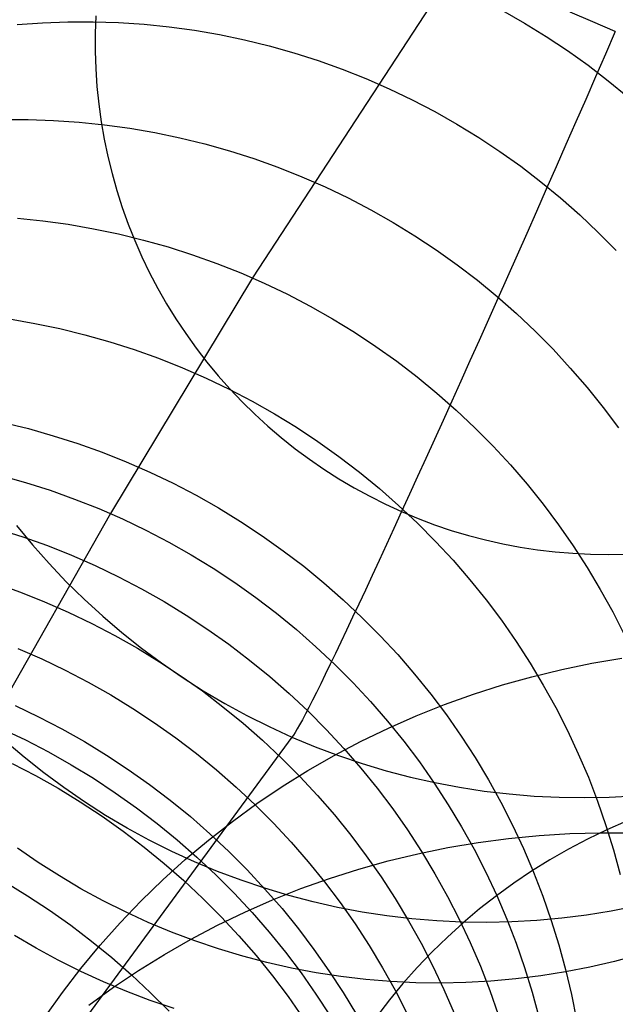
# Model space of a CAD drawing. Header units: millimetres. Extents: x 119 to 175.9, y -203.1 to -153.8.
# Tile 366 of 377: x 163.259 to 164.071, y -156.094 to -154.752. Entities that reach past the tile are written whole.
import ezdxf

# ---------------------------------------------------------------- set-up
doc = ezdxf.new("R2010")
doc.units = ezdxf.units.MM
doc.header["$MEASUREMENT"] = 0
doc.layers.add('Layer 01', color=5, linetype='Continuous', true_color=0x0000ff)

msp = doc.modelspace()

# ---------------------------------------------------------------- linework, layer by layer
at = {"layer": 'Layer 01'}
for p, q in [((163.8395, -154.7018, 1.8409), (163.5764, -155.1041, 5.708)), ((163.9172, -154.7399, 1.8423), (163.9473, -154.757, 1.8426)), ((163.2899, -154.7563, 3.2647), (163.3246, -154.755, 3.2671)), ((163.3246, -154.755, 3.2671), (163.3592, -154.7549, 3.2695)), ((163.3592, -154.7549, 3.2695), (163.3939, -154.7561, 3.2717)), ((163.3628, -154.747, -9.4342), (163.3619, -154.7711, -9.4357)), ((164.0401, -154.7551, -9.6891), (164.0093, -154.7418, -9.6881)), ((164.0709, -154.7685, -9.689), (164.0401, -154.7551, -9.6891)), ((163.2554, -154.7588, 3.2621), (163.2899, -154.7563, 3.2647)), ((163.3939, -154.7561, 3.2717), (163.4285, -154.7584, 3.2738)), ((163.4285, -154.7584, 3.2738), (163.463, -154.7619, 3.2757)), ((163.463, -154.7619, 3.2757), (163.4974, -154.7666, 3.2776)), ((163.4974, -154.7666, 3.2776), (163.5316, -154.7725, 3.2793)), ((163.9473, -154.757, 1.8426), (163.9768, -154.7751, 1.8428)), ((164.0709, -154.7685, -9.689), (164.0575, -154.7992, -9.691)), ((163.3619, -154.7711, -9.4357), (163.3619, -154.7952, -9.4373)), ((163.5316, -154.7725, 3.2793), (163.5656, -154.7796, 3.2808)), ((163.5656, -154.7796, 3.2808), (163.5993, -154.7878, 3.2822)), ((163.9768, -154.7751, 1.8428), (164.0057, -154.7942, 1.8428)), ((163.3619, -154.7952, -9.4373), (163.3627, -154.8193, -9.4387)), ((163.5993, -154.7878, 3.2822), (163.6328, -154.7972, 3.2835)), ((164.0057, -154.7942, 1.8428), (164.0339, -154.8143, 1.8427)), ((163.6328, -154.7972, 3.2835), (163.6659, -154.8078, 3.2847)), ((163.6659, -154.8078, 3.2847), (163.6986, -154.8195, 3.2857)), ((164.0575, -154.7992, -9.691), (164.0441, -154.83, -9.6919)), ((163.3627, -154.8193, -9.4387), (163.3643, -154.8433, -9.4402)), ((163.6986, -154.8195, 3.2857), (163.7309, -154.8323, 3.2865)), ((164.0339, -154.8143, 1.8427), (164.0614, -154.8353, 1.8425)), ((163.7309, -154.8323, 3.2865), (163.7627, -154.8462, 3.2873)), ((164.0441, -154.83, -9.6919), (164.0306, -154.8608, -9.6917)), ((164.0614, -154.8353, 1.8425), (164.0881, -154.8573, 1.8421)), ((163.3643, -154.8433, -9.4402), (163.3668, -154.8673, -9.4416)), ((163.7627, -154.8462, 3.2873), (163.794, -154.8612, 3.2878)), ((163.794, -154.8612, 3.2878), (163.8248, -154.8773, 3.2883)), ((164.0306, -154.8608, -9.6917), (164.0172, -154.8915, -9.6903)), ((163.3668, -154.8673, -9.4416), (163.3701, -154.8912, -9.4429)), ((163.2357, -154.8884, 4.5477), (163.2705, -154.8884, 4.5502)), ((163.2705, -154.8884, 4.5502), (163.3052, -154.8895, 4.5526)), ((163.8248, -154.8773, 3.2883), (163.8551, -154.8944, 3.2885)), ((163.3052, -154.8895, 4.5526), (163.34, -154.8919, 4.5548)), ((163.34, -154.8919, 4.5548), (163.3746, -154.8954, 4.5569)), ((163.3701, -154.8912, -9.4429), (163.3742, -154.9149, -9.4442)), ((163.3746, -154.8954, 4.5569), (163.4091, -154.9001, 4.5589)), ((163.4091, -154.9001, 4.5589), (163.4434, -154.9061, 4.5607)), ((163.8551, -154.8944, 3.2885), (163.8847, -154.9126, 3.2887)), ((164.0172, -154.8915, -9.6903), (164.0037, -154.9222, -9.6877)), ((163.3742, -154.9149, -9.4442), (163.3791, -154.9385, -9.4455)), ((163.4434, -154.9061, 4.5607), (163.4775, -154.9132, 4.5623)), ((163.4775, -154.9132, 4.5623), (163.5114, -154.9215, 4.5638)), ((163.8847, -154.9126, 3.2887), (163.9137, -154.9318, 3.2887)), ((163.5114, -154.9215, 4.5638), (163.5449, -154.9309, 4.5651)), ((164.0037, -154.9222, -9.6877), (163.9903, -154.9527, -9.6841)), ((163.3791, -154.9385, -9.4455), (163.3849, -154.9619, -9.4466)), ((163.5449, -154.9309, 4.5651), (163.5781, -154.9415, 4.5663)), ((163.5781, -154.9415, 4.5663), (163.611, -154.9532, 4.5674)), ((163.9137, -154.9318, 3.2887), (163.942, -154.9519, 3.2885)), ((163.611, -154.9532, 4.5674), (163.6434, -154.9661, 4.5682)), ((163.942, -154.9519, 3.2885), (163.9696, -154.9731, 3.2882)), ((163.9903, -154.9527, -9.6841), (163.9768, -154.9832, -9.6792)), ((163.3849, -154.9619, -9.4466), (163.3914, -154.9851, -9.4478)), ((163.6434, -154.9661, 4.5682), (163.6753, -154.9801, 4.569)), ((163.6753, -154.9801, 4.569), (163.7068, -154.9951, 4.5695)), ((163.9768, -154.9832, -9.6792), (163.9635, -155.0134, -9.6733)), ((163.9696, -154.9731, 3.2882), (163.9964, -154.9951, 3.2878)), ((163.3914, -154.9851, -9.4478), (163.3988, -155.0081, -9.4489)), ((163.7068, -154.9951, 4.5695), (163.7377, -155.0113, 4.5699)), ((163.9964, -154.9951, 3.2878), (164.0225, -155.0181, 3.2872)), ((163.3988, -155.0081, -9.4489), (163.407, -155.0308, -9.4499)), ((163.2559, -155.0227, 5.6935), (163.2906, -155.0263, 5.6957)), ((163.7377, -155.0113, 4.5699), (163.768, -155.0285, 4.5702)), ((163.9635, -155.0134, -9.6733), (163.9502, -155.0434, -9.6662)), ((164.0225, -155.0181, 3.2872), (164.0477, -155.042, 3.2864)), ((163.2906, -155.0263, 5.6957), (163.3252, -155.031, 5.6978)), ((163.3252, -155.031, 5.6978), (163.3597, -155.037, 5.6997)), ((163.407, -155.0308, -9.4499), (163.4159, -155.0532, -9.4509)), ((163.768, -155.0285, 4.5702), (163.7978, -155.0467, 4.5703)), ((163.3597, -155.037, 5.6997), (163.3939, -155.0441, 5.7014)), ((163.3939, -155.0441, 5.7014), (163.4279, -155.0525, 5.703)), ((163.7978, -155.0467, 4.5703), (163.8269, -155.0659, 4.5702)), ((163.9502, -155.0434, -9.6662), (163.937, -155.0732, -9.658)), ((164.0477, -155.042, 3.2864), (164.0722, -155.0667, 3.2856)), ((163.4159, -155.0532, -9.4509), (163.4256, -155.0753, -9.4518)), ((163.4279, -155.0525, 5.703), (163.4615, -155.0619, 5.7044)), ((163.4615, -155.0619, 5.7044), (163.4948, -155.0726, 5.7056)), ((163.4256, -155.0753, -9.4518), (163.4361, -155.097, -9.4526)), ((163.4948, -155.0726, 5.7056), (163.5278, -155.0844, 5.7067)), ((163.8269, -155.0659, 4.5702), (163.8553, -155.0861, 4.5699)), ((163.937, -155.0732, -9.658), (163.9239, -155.1027, -9.6487)), ((163.5278, -155.0844, 5.7067), (163.5603, -155.0973, 5.7076)), ((163.8553, -155.0861, 4.5699), (163.883, -155.1073, 4.5695)), ((163.4361, -155.097, -9.4526), (163.4473, -155.1184, -9.4534)), ((163.5603, -155.0973, 5.7076), (163.5924, -155.1113, 5.7083)), ((163.9239, -155.1027, -9.6487), (163.9109, -155.1319, -9.6383)), ((163.5764, -155.1041, 5.708), (163.3829, -155.4252, 8.076)), ((163.5924, -155.1113, 5.7083), (163.6239, -155.1264, 5.7089)), ((163.883, -155.1073, 4.5695), (163.9099, -155.1295, 4.569)), ((163.4473, -155.1184, -9.4534), (163.4593, -155.1394, -9.4541)), ((163.6239, -155.1264, 5.7089), (163.655, -155.1426, 5.7092)), ((163.9099, -155.1295, 4.569), (163.9361, -155.1525, 4.5683)), ((163.4593, -155.1394, -9.4541), (163.472, -155.1599, -9.4548)), ((163.655, -155.1426, 5.7092), (163.6854, -155.1598, 5.7094)), ((163.9109, -155.1319, -9.6383), (163.898, -155.1607, -9.6268)), ((163.9361, -155.1525, 4.5683), (163.9615, -155.1764, 4.5674)), ((163.245, -155.16, 6.7162), (163.2796, -155.166, 6.7182)), ((163.2796, -155.166, 6.7182), (163.3139, -155.1732, 6.72)), ((163.472, -155.1599, -9.4548), (163.4853, -155.18, -9.4554)), ((163.6854, -155.1598, 5.7094), (163.7153, -155.1781, 5.7095)), ((163.898, -155.1607, -9.6268), (163.8853, -155.1891, -9.6143)), ((163.3139, -155.1732, 6.72), (163.348, -155.1816, 6.7217)), ((163.348, -155.1816, 6.7217), (163.3817, -155.1911, 6.7231)), ((163.4853, -155.18, -9.4554), (163.4994, -155.1996, -9.4559)), ((163.7153, -155.1781, 5.7095), (163.7445, -155.1974, 5.7093)), ((163.9615, -155.1764, 4.5674), (163.986, -155.2012, 4.5664)), ((163.3817, -155.1911, 6.7231), (163.4151, -155.2018, 6.7244)), ((163.7445, -155.1974, 5.7093), (163.773, -155.2177, 5.709)), ((163.8853, -155.1891, -9.6143), (163.8728, -155.2171, -9.6007)), ((163.4151, -155.2018, 6.7244), (163.4482, -155.2136, 6.7255)), ((163.4994, -155.1996, -9.4559), (163.5141, -155.2187, -9.4564)), ((163.986, -155.2012, 4.5664), (164.0096, -155.2268, 4.5652)), ((163.4482, -155.2136, 6.7255), (163.4808, -155.2265, 6.7264)), ((163.5141, -155.2187, -9.4564), (163.5295, -155.2373, -9.4568)), ((163.773, -155.2177, 5.709), (163.8008, -155.239, 5.7085)), ((163.8728, -155.2171, -9.6007), (163.8604, -155.2447, -9.586)), ((163.4808, -155.2265, 6.7264), (163.513, -155.2406, 6.7272)), ((163.5295, -155.2373, -9.4568), (163.5456, -155.2554, -9.4571)), ((164.0096, -155.2268, 4.5652), (164.0324, -155.2532, 4.5638)), ((163.513, -155.2406, 6.7272), (163.5447, -155.2558, 6.7277)), ((163.8008, -155.239, 5.7085), (163.8278, -155.2612, 5.7078)), ((163.8604, -155.2447, -9.586), (163.8482, -155.2718, -9.5703)), ((163.5447, -155.2558, 6.7277), (163.5758, -155.272, 6.728)), ((163.5456, -155.2554, -9.4571), (163.5622, -155.2729, -9.4574)), ((163.8278, -155.2612, 5.7078), (163.8541, -155.2843, 5.7069)), ((164.0324, -155.2532, 4.5638), (164.0542, -155.2804, 4.5624)), ((163.5622, -155.2729, -9.4574), (163.5794, -155.2898, -9.4576)), ((163.5758, -155.272, 6.728), (163.6063, -155.2893, 6.7282)), ((163.8482, -155.2718, -9.5703), (163.8362, -155.2984, -9.5537)), ((163.5794, -155.2898, -9.4576), (163.5973, -155.3061, -9.4577)), ((163.6063, -155.2893, 6.7282), (163.6363, -155.3076, 6.7281)), ((163.8541, -155.2843, 5.7069), (163.8796, -155.3083, 5.7059)), ((164.0542, -155.2804, 4.5624), (164.0751, -155.3083, 4.5607)), ((163.2367, -155.301, 7.6396), (163.2709, -155.3094, 7.6414)), ((163.8362, -155.2984, -9.5537), (163.8244, -155.3244, -9.536)), ((163.2709, -155.3094, 7.6414), (163.3047, -155.319, 7.6429)), ((163.5973, -155.3061, -9.4577), (163.6156, -155.3217, -9.4578)), ((163.6363, -155.3076, 6.7281), (163.6656, -155.327, 6.7279)), ((163.8796, -155.3083, 5.7059), (163.9042, -155.3331, 5.7047)), ((163.3047, -155.319, 7.6429), (163.3383, -155.3297, 7.6443)), ((163.3383, -155.3297, 7.6443), (163.3714, -155.3416, 7.6454)), ((163.6156, -155.3217, -9.4578), (163.6345, -155.3368, -9.4578)), ((163.6656, -155.327, 6.7279), (163.6942, -155.3473, 6.7275)), ((163.8244, -155.3244, -9.536), (163.8128, -155.3499, -9.5174)), ((163.3714, -155.3416, 7.6454), (163.4041, -155.3546, 7.6463)), ((163.6345, -155.3368, -9.4578), (163.6539, -155.3511, -9.4577)), ((163.9042, -155.3331, 5.7047), (163.9279, -155.3588, 5.7034)), ((163.4041, -155.3546, 7.6463), (163.4364, -155.3687, 7.647)), ((163.6539, -155.3511, -9.4577), (163.6738, -155.3648, -9.4576)), ((163.6942, -155.3473, 6.7275), (163.7221, -155.3686, 6.7269)), ((163.8128, -155.3499, -9.5174), (163.8015, -155.3747, -9.4978)), ((163.9279, -155.3588, 5.7034), (163.9508, -155.3853, 5.7018)), ((163.4364, -155.3687, 7.647), (163.4682, -155.3839, 7.6476)), ((163.6738, -155.3648, -9.4576), (163.6942, -155.3778, -9.4574)), ((163.7221, -155.3686, 6.7269), (163.7493, -155.3909, 6.7261)), ((163.2332, -155.3731, 8.0706), (163.2671, -155.3826, 8.0722)), ((163.2671, -155.3826, 8.0722), (163.3007, -155.3934, 8.0736)), ((163.4682, -155.3839, 7.6476), (163.4994, -155.4002, 7.6479)), ((163.6942, -155.3778, -9.4574), (163.715, -155.3901, -9.4571)), ((163.8015, -155.3747, -9.4978), (163.7905, -155.3989, -9.4773)), ((163.9508, -155.3853, 5.7018), (163.9727, -155.4125, 5.7001)), ((163.3007, -155.3934, 8.0736), (163.3339, -155.4053, 8.0747)), ((163.715, -155.3901, -9.4571), (163.7362, -155.4016, -9.4568)), ((163.7493, -155.3909, 6.7261), (163.7756, -155.4141, 6.7251)), ((163.7905, -155.3989, -9.4773), (163.7797, -155.4225, -9.4559)), ((163.3339, -155.4053, 8.0747), (163.3667, -155.4183, 8.0756)), ((163.4994, -155.4002, 7.6479), (163.5301, -155.4175, 7.648)), ((163.7362, -155.4016, -9.4568), (163.7578, -155.4124, -9.4564)), ((163.7578, -155.4124, -9.4564), (163.7797, -155.4225, -9.4559)), ((163.3829, -155.4252, 8.076), (163.0572, -155.9983, 11.4599)), ((163.3667, -155.4183, 8.0756), (163.399, -155.4324, 8.0764)), ((163.5301, -155.4175, 7.648), (163.5601, -155.4359, 7.6479)), ((163.7797, -155.4225, -9.4559), (163.7692, -155.4453, -9.4337)), ((163.7756, -155.4141, 6.7251), (163.8012, -155.4381, 6.7239)), ((163.7797, -155.4225, -9.4559), (163.802, -155.4318, -9.4554)), ((163.9727, -155.4125, 5.7001), (163.9936, -155.4405, 5.6983)), ((163.399, -155.4324, 8.0764), (163.4308, -155.4476, 8.0769)), ((163.5601, -155.4359, 7.6479), (163.5895, -155.4553, 7.6475)), ((163.8012, -155.4381, 6.7239), (163.8259, -155.463, 6.7225)), ((163.802, -155.4318, -9.4554), (163.8246, -155.4403, -9.4548)), ((163.2299, -155.4462, 8.4847), (163.2635, -155.4569, 8.4861)), ((163.2547, -155.4415, -8.7857), (163.2764, -155.4678, -8.7863)), ((163.4308, -155.4476, 8.0769), (163.4621, -155.4639, 8.0772)), ((163.7692, -155.4453, -9.4337), (163.759, -155.4675, -9.4106)), ((163.8246, -155.4403, -9.4548), (163.8474, -155.448, -9.4541)), ((163.8474, -155.448, -9.4541), (163.8706, -155.4549, -9.4534)), ((163.9936, -155.4405, 5.6983), (164.0136, -155.4691, 5.6963)), ((163.2635, -155.4569, 8.4861), (163.2968, -155.4688, 8.4873)), ((163.4621, -155.4639, 8.0772), (163.4928, -155.4813, 8.0772)), ((163.5895, -155.4553, 7.6475), (163.6182, -155.4757, 7.647)), ((163.8259, -155.463, 6.7225), (163.8497, -155.4888, 6.721)), ((163.8706, -155.4549, -9.4534), (163.8939, -155.461, -9.4526)), ((163.8939, -155.461, -9.4526), (163.9174, -155.4663, -9.4518)), ((163.2764, -155.4678, -8.7863), (163.2991, -155.4933, -8.7867)), ((163.2968, -155.4688, 8.4873), (163.3296, -155.4819, 8.4882)), ((163.6182, -155.4757, 7.647), (163.6462, -155.497, 7.6463)), ((163.759, -155.4675, -9.4106), (163.7491, -155.4889, -9.3866)), ((163.9174, -155.4663, -9.4518), (163.9411, -155.4708, -9.4509)), ((163.9411, -155.4708, -9.4509), (163.965, -155.4745, -9.4499)), ((163.965, -155.4745, -9.4499), (163.9889, -155.4773, -9.4489)), ((163.9889, -155.4773, -9.4489), (164.013, -155.4793, -9.4478)), ((164.013, -155.4793, -9.4478), (164.0371, -155.4805, -9.4467)), ((164.0136, -155.4691, 5.6963), (164.0326, -155.4985, 5.6941)), ((163.3296, -155.4819, 8.4882), (163.362, -155.496, 8.4889)), ((163.4928, -155.4813, 8.0772), (163.5229, -155.4997, 8.0771)), ((163.7491, -155.4889, -9.3866), (163.7395, -155.5095, -9.3619)), ((163.8497, -155.4888, 6.721), (163.8727, -155.5153, 6.7192)), ((164.0371, -155.4805, -9.4467), (164.0612, -155.4808, -9.4455)), ((164.0612, -155.4808, -9.4455), (164.0853, -155.4803, -9.4442)), ((163.2991, -155.4933, -8.7867), (163.3226, -155.5181, -8.7871)), ((163.362, -155.496, 8.4889), (163.3938, -155.5113, 8.4894)), ((163.5229, -155.4997, 8.0771), (163.5523, -155.5191, 8.0768)), ((163.6462, -155.497, 7.6463), (163.6735, -155.5193, 7.6454)), ((164.0326, -155.4985, 5.6941), (164.0505, -155.5284, 5.6917)), ((163.3226, -155.5181, -8.7871), (163.347, -155.542, -8.7874)), ((163.3938, -155.5113, 8.4894), (163.4252, -155.5276, 8.4897)), ((163.5523, -155.5191, 8.0768), (163.5811, -155.5395, 8.0762)), ((163.6735, -155.5193, 7.6454), (163.6999, -155.5426, 7.6442)), ((163.7395, -155.5095, -9.3619), (163.7303, -155.5293, -9.3364)), ((163.8727, -155.5153, 6.7192), (163.8947, -155.5426, 6.7173)), ((163.2268, -155.5204, 8.8842), (163.2601, -155.5323, 8.8854)), ((163.2601, -155.5323, 8.8854), (163.2929, -155.5454, 8.8863)), ((163.4252, -155.5276, 8.4897), (163.4559, -155.545, 8.4898)), ((163.7303, -155.5293, -9.3364), (163.7214, -155.5484, -9.3102)), ((164.0505, -155.5284, 5.6917), (164.0674, -155.559, 5.6893)), ((163.2929, -155.5454, 8.8863), (163.3253, -155.5595, 8.8871)), ((163.347, -155.542, -8.7874), (163.3722, -155.565, -8.7876)), ((163.4559, -155.545, 8.4898), (163.486, -155.5634, 8.4896)), ((163.5811, -155.5395, 8.0762), (163.6091, -155.5609, 8.0754)), ((163.6999, -155.5426, 7.6442), (163.7256, -155.5667, 7.6429)), ((163.8947, -155.5426, 6.7173), (163.9157, -155.5706, 6.7152)), ((163.3253, -155.5595, 8.8871), (163.3572, -155.5748, 8.8875)), ((163.7214, -155.5484, -9.3102), (163.7128, -155.5665, -9.2833)), ((164.0674, -155.559, 5.6893), (164.0832, -155.5901, 5.6866)), ((163.3722, -155.565, -8.7876), (163.3982, -155.5872, -8.7877)), ((163.486, -155.5634, 8.4896), (163.5155, -155.5829, 8.4892)), ((163.6091, -155.5609, 8.0754), (163.6364, -155.5833, 8.0744)), ((163.7128, -155.5665, -9.2833), (163.7046, -155.5839, -9.2558)), ((163.7256, -155.5667, 7.6429), (163.7504, -155.5916, 7.6413)), ((163.9157, -155.5706, 6.7152), (163.9358, -155.5994, 6.713)), ((163.3572, -155.5748, 8.8875), (163.3886, -155.5912, 8.8878)), ((163.5155, -155.5829, 8.4892), (163.5443, -155.6033, 8.4886)), ((163.6364, -155.5833, 8.0744), (163.6629, -155.6065, 8.0732)), ((163.7046, -155.5839, -9.2558), (163.6968, -155.6003, -9.2275)), ((163.3886, -155.5912, 8.8878), (163.4194, -155.6086, 8.8878)), ((163.3982, -155.5872, -8.7877), (163.4249, -155.6084, -8.7877)), ((163.7504, -155.5916, 7.6413), (163.7743, -155.6174, 7.6396)), ((163.9358, -155.5994, 6.713), (163.9548, -155.6288, 6.7105)), ((163.2565, -155.6089, 9.273), (163.289, -155.6231, 9.2737)), ((163.4194, -155.6086, 8.8878), (163.4496, -155.627, 8.8877)), ((163.4249, -155.6084, -8.7877), (163.4524, -155.6287, -8.7876)), ((163.5443, -155.6033, 8.4886), (163.5724, -155.6247, 8.4877)), ((163.6629, -155.6065, 8.0732), (163.6886, -155.6306, 8.0718)), ((163.6968, -155.6003, -9.2275), (163.6893, -155.6159, -9.1987)), ((163.289, -155.6231, 9.2737), (163.3209, -155.6384, 9.2742)), ((163.4496, -155.627, 8.8877), (163.4791, -155.6465, 8.8872)), ((163.5724, -155.6247, 8.4877), (163.5998, -155.6471, 8.4867)), ((163.6893, -155.6159, -9.1987), (163.6823, -155.6305, -9.1693)), ((163.7743, -155.6174, 7.6396), (163.7973, -155.644, 7.6377)), ((164.0388, -155.6291, 61.5796), (164.08, -155.6221, 61.5712)), ((163.3209, -155.6384, 9.2742), (163.3523, -155.6547, 9.2745)), ((163.4524, -155.6287, -8.7876), (163.4805, -155.6481, -8.7874)), ((163.6823, -155.6305, -9.1693), (163.6756, -155.6442, -9.1394)), ((163.6886, -155.6306, 8.0718), (163.7135, -155.6556, 8.0701)), ((163.9548, -155.6288, 6.7105), (163.9728, -155.6588, 6.7079)), ((163.9572, -155.6474, 61.597), (163.9978, -155.6375, 61.5882)), ((163.9978, -155.6375, 61.5882), (164.0388, -155.6291, 61.5796)), ((163.4791, -155.6465, 8.8872), (163.508, -155.6669, 8.8866)), ((163.4805, -155.6481, -8.7874), (163.5093, -155.6665, -8.7871)), ((163.5998, -155.6471, 8.4867), (163.6263, -155.6703, 8.4854)), ((163.6756, -155.6442, -9.1394), (163.6693, -155.657, -9.109)), ((163.7973, -155.644, 7.6377), (163.8194, -155.6714, 7.6355)), ((163.9171, -155.6586, 61.6061), (163.9572, -155.6474, 61.597)), ((163.3523, -155.6547, 9.2745), (163.3832, -155.6722, 9.2745)), ((163.508, -155.6669, 8.8866), (163.5361, -155.6884, 8.8857)), ((163.5093, -155.6665, -8.7871), (163.5387, -155.6838, -8.7867)), ((163.6693, -155.657, -9.109), (163.6635, -155.6688, -9.0781)), ((163.7135, -155.6556, 8.0701), (163.7374, -155.6814, 8.0683)), ((163.8774, -155.6713, 61.6154), (163.9171, -155.6586, 61.6061)), ((163.9728, -155.6588, 6.7079), (163.9898, -155.6894, 6.7051)), ((163.3832, -155.6722, 9.2745), (163.4134, -155.6906, 9.2742)), ((163.6263, -155.6703, 8.4854), (163.6521, -155.6945, 8.4839)), ((163.658, -155.6796, -9.0467), (163.653, -155.6894, -9.015)), ((163.6635, -155.6688, -9.0781), (163.658, -155.6796, -9.0467)), ((163.8194, -155.6714, 7.6355), (163.8406, -155.6995, 7.6332)), ((163.8382, -155.6853, 61.6249), (163.8774, -155.6713, 61.6154)), ((163.2528, -155.6866, 9.6511), (163.2848, -155.7019, 9.6516)), ((163.4134, -155.6906, 9.2742), (163.443, -155.7101, 9.2738)), ((163.5361, -155.6884, 8.8857), (163.5635, -155.7107, 8.8846)), ((163.5387, -155.6838, -8.7867), (163.5687, -155.7002, -8.7863)), ((163.653, -155.6894, -9.015), (163.6484, -155.6982, -8.9829)), ((163.7374, -155.6814, 8.0683), (163.7605, -155.7081, 8.0663)), ((163.7996, -155.7007, 61.6346), (163.8382, -155.6853, 61.6249)), ((163.9898, -155.6894, 6.7051), (164.0057, -155.7206, 6.7022)), ((163.2848, -155.7019, 9.6516), (163.3163, -155.7183, 9.6518)), ((163.5687, -155.7002, -8.7863), (163.5992, -155.7154, -8.7857)), ((163.6443, -155.706, -8.9505), (163.6406, -155.7128, -8.9178)), ((163.6484, -155.6982, -8.9829), (163.6443, -155.706, -8.9505)), ((163.6521, -155.6945, 8.4839), (163.677, -155.7195, 8.4822)), ((163.7616, -155.7174, 61.6445), (163.7996, -155.7007, 61.6346)), ((163.8406, -155.6995, 7.6332), (163.8607, -155.7283, 7.6307)), ((163.2349, -155.7183, 9.8368), (163.2669, -155.7336, 9.8373)), ((163.3163, -155.7183, 9.6518), (163.3472, -155.7357, 9.6518)), ((163.443, -155.7101, 9.2738), (163.4719, -155.7306, 9.2731)), ((163.5635, -155.7107, 8.8846), (163.5901, -155.734, 8.8832)), ((163.5992, -155.7154, -8.7857), (163.6302, -155.7296, -8.785)), ((163.6373, -155.7186, -8.8849), (163.6345, -155.7233, -8.8518)), ((163.6406, -155.7128, -8.9178), (163.6373, -155.7186, -8.8849)), ((163.677, -155.7195, 8.4822), (163.701, -155.7453, 8.4803)), ((163.7243, -155.7354, 61.6546), (163.7616, -155.7174, 61.6445)), ((163.7605, -155.7081, 8.0663), (163.7826, -155.7354, 8.064)), ((164.0057, -155.7206, 6.7022), (164.0205, -155.7523, 6.6991)), ((163.6302, -155.7296, -8.785), (163.0493, -156.5202, 1.6219)), ((163.2669, -155.7336, 9.8373), (163.2984, -155.75, 9.8375)), ((163.4719, -155.7306, 9.2731), (163.5001, -155.752, 9.2722)), ((163.5901, -155.734, 8.8832), (163.6159, -155.7582, 8.8817)), ((163.6321, -155.727, -8.8185), (163.6302, -155.7296, -8.785)), ((163.6302, -155.7296, -8.785), (163.6617, -155.7428, -8.7843)), ((163.6345, -155.7233, -8.8518), (163.6321, -155.727, -8.8185)), ((163.8607, -155.7283, 7.6307), (163.8798, -155.7577, 7.628)), ((163.265, -155.757, -6.1954), (163.239, -155.7348, -6.1953)), ((163.3472, -155.7357, 9.6518), (163.3775, -155.7542, 9.6516)), ((163.6617, -155.7428, -8.7843), (163.6937, -155.7548, -8.7834)), ((163.6876, -155.7548, 61.6648), (163.7243, -155.7354, 61.6546)), ((163.701, -155.7453, 8.4803), (163.7241, -155.772, 8.4782)), ((163.7826, -155.7354, 8.064), (163.8038, -155.7635, 8.0616)), ((163.2918, -155.7783, -6.1955), (163.265, -155.757, -6.1954)), ((163.2984, -155.75, 9.8375), (163.3293, -155.7674, 9.8375)), ((163.3775, -155.7542, 9.6516), (163.4071, -155.7737, 9.6511)), ((163.5001, -155.752, 9.2722), (163.5275, -155.7744, 9.271)), ((163.6159, -155.7582, 8.8817), (163.6408, -155.7832, 8.8799)), ((163.6517, -155.7754, 61.6752), (163.6876, -155.7548, 61.6648)), ((163.6937, -155.7548, -8.7834), (163.726, -155.7657, -8.7825)), ((163.8798, -155.7577, 7.628), (163.8979, -155.7878, 7.6251)), ((164.0205, -155.7523, 6.6991), (164.0342, -155.7844, 6.6958)), ((163.2489, -155.7655, 10.0227), (163.2804, -155.7819, 10.023)), ((163.3293, -155.7674, 9.8375), (163.3596, -155.7859, 9.8373)), ((163.4071, -155.7737, 9.6511), (163.436, -155.7942, 9.6504)), ((163.5275, -155.7744, 9.271), (163.5542, -155.7978, 9.2696)), ((163.7241, -155.772, 8.4782), (163.7462, -155.7994, 8.4758)), ((163.726, -155.7657, -8.7825), (163.7587, -155.7755, -8.7815)), ((163.8038, -155.7635, 8.0616), (163.824, -155.7924, 8.0589)), ((163.2804, -155.7819, 10.023), (163.3113, -155.7994, 10.023)), ((163.3193, -155.7986, -6.1954), (163.2918, -155.7783, -6.1955)), ((163.3596, -155.7859, 9.8373), (163.3892, -155.8055, 9.8368)), ((163.6166, -155.7972, 61.6857), (163.6517, -155.7754, 61.6752)), ((163.6408, -155.7832, 8.8799), (163.6649, -155.8091, 8.8779)), ((163.7587, -155.7755, -8.7815), (163.7917, -155.7842, -8.7804)), ((163.7917, -155.7842, -8.7804), (163.825, -155.7917, -8.7792)), ((163.8979, -155.7878, 7.6251), (163.915, -155.8185, 7.622)), ((164.0342, -155.7844, 6.6958), (164.0468, -155.817, 6.6924)), ((163.3113, -155.7994, 10.023), (163.3416, -155.8179, 10.0227)), ((163.3474, -155.818, -6.1953), (163.3193, -155.7986, -6.1954)), ((163.436, -155.7942, 9.6504), (163.4643, -155.8157, 9.6494)), ((163.5542, -155.7978, 9.2696), (163.58, -155.822, 9.268)), ((163.5823, -155.8203, 61.6964), (163.6166, -155.7972, 61.6857)), ((163.7462, -155.7994, 8.4758), (163.7675, -155.8275, 8.4733)), ((163.824, -155.7924, 8.0589), (163.8431, -155.8218, 8.0561)), ((163.825, -155.7917, -8.7792), (163.8585, -155.798, -8.7779)), ((163.8585, -155.798, -8.7779), (163.8922, -155.8032, -8.7765)), ((163.3892, -155.8055, 9.8368), (163.4182, -155.826, 9.836)), ((163.6649, -155.8091, 8.8779), (163.688, -155.8358, 8.8757)), ((163.8922, -155.8032, -8.7765), (163.9261, -155.8072, -8.7751)), ((163.9261, -155.8072, -8.7751), (163.9601, -155.8101, -8.7735)), ((163.9601, -155.8101, -8.7735), (163.9942, -155.8117, -8.7719)), ((163.9942, -155.8117, -8.7719), (164.0283, -155.8122, -8.7703)), ((164.0283, -155.8122, -8.7703), (164.0624, -155.8115, -8.7685)), ((164.0624, -155.8115, -8.7685), (164.0964, -155.8096, -8.7667)), ((163.3416, -155.8179, 10.0227), (163.3713, -155.8374, 10.0222)), ((163.3762, -155.8364, -6.195), (163.3474, -155.818, -6.1953)), ((163.4182, -155.826, 9.836), (163.4464, -155.8475, 9.8351)), ((163.4643, -155.8157, 9.6494), (163.4917, -155.8381, 9.6482)), ((163.5489, -155.8445, 61.7072), (163.5823, -155.8203, 61.6964)), ((163.58, -155.822, 9.268), (163.6049, -155.847, 9.2662)), ((163.7675, -155.8275, 8.4733), (163.7877, -155.8563, 8.4705)), ((163.8431, -155.8218, 8.0561), (163.8613, -155.8519, 8.0531)), ((163.915, -155.8185, 7.622), (163.9309, -155.8497, 7.6188)), ((164.0468, -155.817, 6.6924), (164.0582, -155.8501, 6.6889)), ((163.3713, -155.8374, 10.0222), (163.4003, -155.858, 10.0215)), ((163.4057, -155.8537, -6.1946), (163.3762, -155.8364, -6.195)), ((163.4917, -155.8381, 9.6482), (163.5184, -155.8615, 9.6468)), ((163.688, -155.8358, 8.8757), (163.7102, -155.8632, 8.8732)), ((163.4357, -155.8701, -6.1942), (163.4057, -155.8537, -6.1946)), ((163.4464, -155.8475, 9.8351), (163.4739, -155.8699, 9.8339)), ((163.5164, -155.87, 61.7181), (163.5489, -155.8445, 61.7072)), ((163.6049, -155.847, 9.2662), (163.629, -155.8729, 9.2641)), ((163.8613, -155.8519, 8.0531), (163.8784, -155.8826, 8.0499)), ((163.9309, -155.8497, 7.6188), (163.9458, -155.8814, 7.6153)), ((164.0582, -155.8501, 6.6889), (164.0685, -155.8834, 6.6851)), ((164.0862, -155.8442, 62.5194), (164.0593, -155.856, 62.5264)), ((163.4003, -155.858, 10.0215), (163.4285, -155.8795, 10.0205)), ((163.5184, -155.8615, 9.6468), (163.5443, -155.8857, 9.6451)), ((163.7102, -155.8632, 8.8732), (163.7315, -155.8914, 8.8706)), ((163.7877, -155.8563, 8.4705), (163.8069, -155.8858, 8.4675)), ((163.8838, -155.8734, 60.4145), (163.9252, -155.8678, 60.4061)), ((163.9252, -155.8678, 60.4061), (163.9669, -155.8638, 60.3979)), ((163.9669, -155.8638, 60.3979), (164.0088, -155.8611, 60.3901)), ((164.0088, -155.8611, 60.3901), (164.0508, -155.86, 60.3825)), ((164.0593, -155.856, 62.5264), (164.0329, -155.8688, 62.5335)), ((164.0508, -155.86, 60.3825), (164.0928, -155.8602, 60.3752)), ((163.2842, -155.9005, -5.0047), (163.256, -155.8812, -5.0048)), ((163.4285, -155.8795, 10.0205), (163.4561, -155.9019, 10.0193)), ((163.4662, -155.8854, -6.1936), (163.4357, -155.8701, -6.1942)), ((163.4739, -155.8699, 9.8339), (163.5006, -155.8933, 9.8324)), ((163.4848, -155.8965, 61.729), (163.5164, -155.87, 61.7181)), ((163.629, -155.8729, 9.2641), (163.6522, -155.8996, 9.2618)), ((163.8017, -155.8887, 60.4322), (163.8426, -155.8803, 60.4232)), ((163.8426, -155.8803, 60.4232), (163.8838, -155.8734, 60.4145)), ((163.9458, -155.8814, 7.6153), (163.9596, -155.9137, 7.6117)), ((164.0329, -155.8688, 62.5335), (164.007, -155.8824, 62.5408)), ((163.4973, -155.8996, -6.193), (163.4662, -155.8854, -6.1936)), ((163.5006, -155.8933, 9.8324), (163.5265, -155.9175, 9.8307)), ((163.5443, -155.8857, 9.6451), (163.5693, -155.9108, 9.6432)), ((163.7315, -155.8914, 8.8706), (163.7517, -155.9202, 8.8677)), ((163.7612, -155.8984, 60.4414), (163.8017, -155.8887, 60.4322)), ((163.8069, -155.8858, 8.4675), (163.8251, -155.916, 8.4644)), ((163.8784, -155.8826, 8.0499), (163.8944, -155.9139, 8.0465)), ((164.007, -155.8824, 62.5408), (163.9816, -155.897, 62.5481)), ((164.0685, -155.8834, 6.6851), (164.0776, -155.9171, 6.6813)), ((163.3131, -155.9189, -5.0044), (163.2842, -155.9005, -5.0047)), ((163.4542, -155.9242, 61.7401), (163.4848, -155.8965, 61.729)), ((163.4561, -155.9019, 10.0193), (163.4828, -155.9253, 10.0178)), ((163.5288, -155.9128, -6.1922), (163.4973, -155.8996, -6.193)), ((163.6522, -155.8996, 9.2618), (163.6745, -155.9271, 9.2593)), ((163.7211, -155.9096, 60.4508), (163.7612, -155.8984, 60.4414)), ((163.9816, -155.897, 62.5481), (163.9568, -155.9124, 62.5556)), ((163.3425, -155.9363, -5.0041), (163.3131, -155.9189, -5.0044)), ((163.5265, -155.9175, 9.8307), (163.5515, -155.9426, 9.8288)), ((163.5608, -155.9248, -6.1913), (163.5288, -155.9128, -6.1922)), ((163.5693, -155.9108, 9.6432), (163.5934, -155.9367, 9.6411)), ((163.6424, -155.9361, 60.4703), (163.6815, -155.9222, 60.4604)), ((163.6815, -155.9222, 60.4604), (163.7211, -155.9096, 60.4508)), ((163.7517, -155.9202, 8.8677), (163.771, -155.9498, 8.8647)), ((163.8251, -155.916, 8.4644), (163.8422, -155.9467, 8.4611)), ((163.8944, -155.9139, 8.0465), (163.9093, -155.9457, 8.0429)), ((163.9568, -155.9124, 62.5556), (163.9325, -155.9288, 62.5631)), ((163.9596, -155.9137, 7.6117), (163.9722, -155.9463, 7.608)), ((163.2395, -155.9275, 10.7533), (163.2699, -155.946, 10.753)), ((163.4247, -155.9529, 61.7512), (163.4542, -155.9242, 61.7401)), ((163.4828, -155.9253, 10.0178), (163.5087, -155.9495, 10.0161)), ((163.5932, -155.9357, -6.1904), (163.5608, -155.9248, -6.1913)), ((163.6745, -155.9271, 9.2593), (163.6958, -155.9552, 9.2565)), ((163.9325, -155.9288, 62.5631), (163.9089, -155.9459, 62.5707)), ((163.2699, -155.946, 10.753), (163.2997, -155.9656, 10.7525)), ((163.3726, -155.9527, -5.0036), (163.3425, -155.9363, -5.0041)), ((163.5515, -155.9426, 9.8288), (163.5757, -155.9685, 9.8266)), ((163.6259, -155.9455, -6.1893), (163.5932, -155.9357, -6.1904)), ((163.5934, -155.9367, 9.6411), (163.6166, -155.9634, 9.6388)), ((163.6038, -155.9514, 60.4803), (163.6424, -155.9361, 60.4703)), ((163.6589, -155.9542, -6.1882), (163.6259, -155.9455, -6.1893)), ((163.8422, -155.9467, 8.4611), (163.8582, -155.978, 8.4575)), ((163.9089, -155.9459, 62.5707), (163.8859, -155.9639, 62.5784)), ((163.9093, -155.9457, 8.0429), (163.9231, -155.9779, 8.0392)), ((163.9722, -155.9463, 7.608), (163.9837, -155.9794, 7.6041)), ((163.4032, -155.968, -5.0031), (163.3726, -155.9527, -5.0036)), ((163.3962, -155.9827, 61.7623), (163.4247, -155.9529, 61.7512)), ((163.5087, -155.9495, 10.0161), (163.5337, -155.9747, 10.0142)), ((163.5659, -155.9681, 60.4906), (163.6038, -155.9514, 60.4803)), ((163.6923, -155.9617, -6.187), (163.6589, -155.9542, -6.1882)), ((163.7258, -155.9681, -6.1857), (163.6923, -155.9617, -6.187)), ((163.6958, -155.9552, 9.2565), (163.7161, -155.9841, 9.2536)), ((163.771, -155.9498, 8.8647), (163.7892, -155.9799, 8.8614)), ((164.0989, -155.9603, -6.1657), (164.0654, -155.9669, -6.1679)), ((163.2997, -155.9656, 10.7525), (163.3287, -155.9862, 10.7517)), ((163.4343, -155.9823, -5.0024), (163.4032, -155.968, -5.0031)), ((163.5286, -155.986, 60.501), (163.5659, -155.9681, 60.4906)), ((163.5337, -155.9747, 10.0142), (163.5579, -156.0006, 10.012)), ((163.5757, -155.9685, 9.8266), (163.5989, -155.9953, 9.8243)), ((163.6166, -155.9634, 9.6388), (163.6389, -155.9909, 9.6362)), ((163.7596, -155.9733, -6.1843), (163.7258, -155.9681, -6.1857)), ((163.7935, -155.9773, -6.1828), (163.7596, -155.9733, -6.1843)), ((163.8859, -155.9639, 62.5784), (163.8636, -155.9827, 62.5862)), ((164.0317, -155.9723, -6.17), (163.9979, -155.9766, -6.1721)), ((164.0654, -155.9669, -6.1679), (164.0317, -155.9723, -6.17)), ((163.3287, -155.9862, 10.7517), (163.3571, -156.0077, 10.7507)), ((163.3688, -156.0134, 61.7735), (163.3962, -155.9827, 61.7623)), ((163.4658, -155.9954, -5.0016), (163.4343, -155.9823, -5.0024)), ((163.492, -156.0053, 60.5116), (163.5286, -155.986, 60.501)), ((163.7161, -155.9841, 9.2536), (163.7353, -156.0137, 9.2504)), ((163.7892, -155.9799, 8.8614), (163.8064, -156.0107, 8.8579)), ((163.8275, -155.9801, -6.1812), (163.7935, -155.9773, -6.1828)), ((163.8616, -155.9818, -6.1795), (163.8275, -155.9801, -6.1812)), ((163.8636, -155.9827, 62.5862), (163.842, -156.0022, 62.594)), ((163.8582, -155.978, 8.4575), (163.8732, -156.0098, 8.4538)), ((163.8957, -155.9822, -6.1778), (163.8616, -155.9818, -6.1795)), ((163.9298, -155.9815, -6.1759), (163.8957, -155.9822, -6.1778)), ((163.9231, -155.9779, 8.0392), (163.9358, -156.0106, 8.0352)), ((163.9639, -155.9796, -6.174), (163.9298, -155.9815, -6.1759)), ((163.9979, -155.9766, -6.1721), (163.9639, -155.9796, -6.174)), ((163.9837, -155.9794, 7.6041), (163.994, -156.0128, 7.6)), ((163.2815, -156.0174, -3.8801), (163.252, -156, -3.8805)), ((163.4978, -156.0075, -5.0008), (163.4658, -155.9954, -5.0016)), ((163.5579, -156.0006, 10.012), (163.5812, -156.0273, 10.0096)), ((163.5989, -155.9953, 9.8243), (163.6212, -156.0228, 9.8217)), ((163.6389, -155.9909, 9.6362), (163.6602, -156.0191, 9.6334)), ((163.842, -156.0022, 62.594), (163.8211, -156.0225, 62.6018)), ((163.3425, -156.0452, 61.7847), (163.3688, -156.0134, 61.7735)), ((163.3571, -156.0077, 10.7507), (163.3847, -156.0302, 10.7494)), ((163.4562, -156.0258, 60.5223), (163.492, -156.0053, 60.5116)), ((163.5302, -156.0184, -4.9998), (163.4978, -156.0075, -5.0008)), ((163.7353, -156.0137, 9.2504), (163.7536, -156.0439, 9.2471)), ((163.8064, -156.0107, 8.8579), (163.8224, -156.042, 8.8543)), ((163.8732, -156.0098, 8.4538), (163.887, -156.042, 8.4499)), ((163.9358, -156.0106, 8.0352), (163.9473, -156.0437, 8.0312)), ((163.994, -156.0128, 7.6), (164.0032, -156.0466, 7.5958)), ((163.3116, -156.0338, -3.8797), (163.2815, -156.0174, -3.8801)), ((163.4211, -156.0476, 60.5331), (163.4562, -156.0258, 60.5223)), ((163.563, -156.0282, -4.9988), (163.5302, -156.0184, -4.9998)), ((163.5961, -156.0369, -4.9976), (163.563, -156.0282, -4.9988)), ((163.5812, -156.0273, 10.0096), (163.6035, -156.0549, 10.0069)), ((163.6212, -156.0228, 9.8217), (163.6426, -156.051, 9.8188)), ((163.6602, -156.0191, 9.6334), (163.6806, -156.048, 9.6303)), ((163.8211, -156.0225, 62.6018), (163.8009, -156.0436, 62.6097)), ((164.1026, -156.0264, -4.97), (164.0697, -156.0353, -4.9723)), ((163.3422, -156.0491, -3.8791), (163.3116, -156.0338, -3.8797)), ((163.3847, -156.0302, 10.7494), (163.4115, -156.0537, 10.7479)), ((163.6294, -156.0444, -4.9964), (163.5961, -156.0369, -4.9976)), ((163.8224, -156.042, 8.8543), (163.8374, -156.0738, 8.8504)), ((163.887, -156.042, 8.4499), (163.8997, -156.0748, 8.4458)), ((164.0697, -156.0353, -4.9723), (164.0364, -156.043, -4.9746)), ((163.3174, -156.0778, 61.7959), (163.3425, -156.0452, 61.7847)), ((163.3734, -156.0634, -3.8785), (163.3422, -156.0491, -3.8791)), ((163.3869, -156.0706, 60.5441), (163.4211, -156.0476, 60.5331)), ((163.4115, -156.0537, 10.7479), (163.4375, -156.078, 10.7461)), ((163.6035, -156.0549, 10.0069), (163.6248, -156.0831, 10.0041)), ((163.663, -156.0508, -4.995), (163.6294, -156.0444, -4.9964)), ((163.6426, -156.051, 9.8188), (163.6629, -156.0799, 9.8158)), ((163.6968, -156.056, -4.9936), (163.663, -156.0508, -4.995)), ((163.6806, -156.048, 9.6303), (163.6999, -156.0776, 9.6271)), ((163.7307, -156.06, -4.9921), (163.6968, -156.056, -4.9936)), ((163.7536, -156.0439, 9.2471), (163.7708, -156.0746, 9.2435)), ((163.8009, -156.0436, 62.6097), (163.7815, -156.0653, 62.6176)), ((163.9692, -156.0551, -4.9791), (163.9353, -156.0593, -4.9811)), ((163.9473, -156.0437, 8.0312), (163.9576, -156.0771, 8.0269)), ((164.0029, -156.0496, -4.9769), (163.9692, -156.0551, -4.9791)), ((164.0364, -156.043, -4.9746), (164.0029, -156.0496, -4.9769)), ((164.0032, -156.0466, 7.5958), (164.0112, -156.0806, 7.5914)), ((163.405, -156.0765, -3.8777), (163.3734, -156.0634, -3.8785)), ((163.7648, -156.0628, -4.9905), (163.7307, -156.06, -4.9921)), ((163.7815, -156.0653, 62.6176), (163.763, -156.0878, 62.6256)), ((163.7989, -156.0645, -4.9888), (163.7648, -156.0628, -4.9905)), ((163.8331, -156.065, -4.987), (163.7989, -156.0645, -4.9888)), ((163.8672, -156.0643, -4.9851), (163.8331, -156.065, -4.987)), ((163.9013, -156.0624, -4.9832), (163.8672, -156.0643, -4.9851)), ((163.9353, -156.0593, -4.9811), (163.9013, -156.0624, -4.9832)), ((163.2935, -156.1113, 61.8071), (163.3174, -156.0778, 61.7959)), ((163.3535, -156.0948, 60.5552), (163.3869, -156.0706, 60.5441)), ((163.437, -156.0886, -3.8769), (163.405, -156.0765, -3.8777)), ((163.4375, -156.078, 10.7461), (163.4626, -156.1031, 10.7441)), ((163.6248, -156.0831, 10.0041), (163.6452, -156.1121, 10.001)), ((163.6629, -156.0799, 9.8158), (163.6823, -156.1095, 9.8125)), ((163.6999, -156.0776, 9.6271), (163.7182, -156.1078, 9.6237)), ((163.7708, -156.0746, 9.2435), (163.7869, -156.106, 9.2397)), ((163.8374, -156.0738, 8.8504), (163.8513, -156.1061, 8.8464)), ((163.8997, -156.0748, 8.4458), (163.9113, -156.1079, 8.4416)), ((163.9576, -156.0771, 8.0269), (163.9668, -156.1109, 8.0225)), ((164.0112, -156.0806, 7.5914), (164.018, -156.1149, 7.5869)), ((163.4695, -156.0996, -3.8759), (163.437, -156.0886, -3.8769)), ((163.763, -156.0878, 62.6256), (163.7452, -156.1109, 62.6335))]:
    msp.add_line(p, q, dxfattribs=at)

doc.saveas('drawing.dxf')
